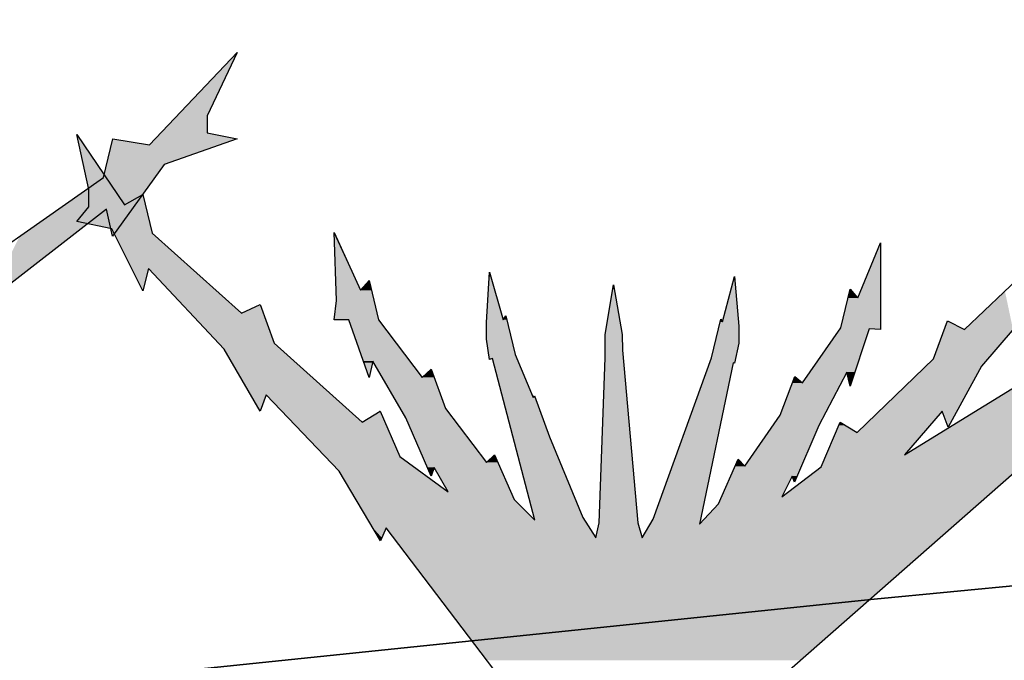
# Model space of a CAD drawing. Header units: millimetres. Extents: x 0 to 16721, y 217 to 10981.
# Tile 355 of 394: x 6266 to 6500, y 6019 to 6171. Entities that reach past the tile are written whole.
import ezdxf

# ---------------------------------------------------------------- set-up
doc = ezdxf.new("R2010")
doc.units = ezdxf.units.MM
doc.layers.add('PDF_PSS & TL', color=7, linetype='Continuous', true_color=0x7fffdf)

msp = doc.modelspace()

# ---------------------------------------------------------------- linework, layer by layer
at = {"layer": 'PDF_PSS & TL', "color": 4, "lineweight": 25}
for points in [[(9262.65, 6315.86), (8844.45, 6274.14), (8448.22, 6232.69), (8038.35, 6192.01), (7660.05, 6154.32), (7202.62, 6107.54), (6840.83, 6069.07), (6469.42, 6033.08), (6129.33, 5997.99), (5712.05, 5954.97), (5350.26, 5914.95), (4896.33, 5864.79), (4567.93, 5827.36), (4205.36, 5786.03), (3794.45, 5739.64), (3375.48, 5692.47)], [(3375.48, 5692.47), (3794.45, 5739.64), (4205.36, 5786.03), (4567.93, 5827.36), (4896.33, 5864.79), (5350.26, 5914.95), (5712.05, 5954.97), (6129.33, 5997.99), (6469.42, 6033.08), (6840.83, 6069.07), (7202.62, 6107.54), (7660.05, 6154.32), (8038.35, 6192.01), (8448.22, 6232.69), (8844.45, 6274.14), (9262.65, 6315.86)]]:
    msp.add_lwpolyline(points, dxfattribs=at)
at = {"layer": 'PDF_PSS & TL', "color": 7, "lineweight": 25}
for points in [[(6296.65, 6141.48), (6317.57, 6163.44)], [(6317.57, 6163.44), (6310.42, 6148.37), (6310.42, 6144.34)], [(6282.22, 6126.66), (6282.22, 6130.82), (6279.36, 6143.95)], [(6279.36, 6143.95), (6290.67, 6127.18)], [(6285.73, 6133.68), (6287.94, 6142.91), (6296.65, 6141.48)], [(6317.57, 6142.91), (6300.16, 6136.8)], [(6310.42, 6144.34), (6317.57, 6142.91)], [(6300.16, 6136.8), (6287.81, 6119.64)], [(6243.23, 6103.92), (6285.73, 6133.68)], [(6290.67, 6127.18), (6295.09, 6129.65)], [(6295.09, 6129.65), (6297.3, 6120.42)], [(6286.38, 6126.14), (6248.57, 6096.77)], [(6279.36, 6123.15), (6282.22, 6126.66)], [(6287.81, 6119.64), (6286.38, 6126.14)], [(6287.68, 6121.46), (6279.36, 6123.15)], [(6295.09, 6106.65), (6287.68, 6121.46)], [(6297.3, 6120.42), (6318.61, 6101.32)], [(6341.22, 6104.31), (6340.7, 6120.55)], [(6340.7, 6120.55), (6346.94, 6106.78), (6349.02, 6109.12), (6351.23, 6099.76)], [(6465.47, 6104.96), (6470.92, 6118.08)], [(6470.92, 6118.08), (6470.92, 6097.42)], [(6490.94, 6097.42), (6509.65, 6115.22)], [(6296.39, 6111.98), (6295.09, 6106.65)], [(6314.45, 6092.74), (6296.39, 6111.98)], [(6376.96, 6099.11), (6377.74, 6111.07)], [(6377.74, 6111.07), (6380.99, 6099.76), (6381.64, 6100.67)], [(6416.73, 6052.2), (6430.64, 6090.66), (6432.84, 6099.89), (6433.23, 6099.24), (6436.09, 6110.02), (6437.13, 6098.2), (6437.13, 6094.17), (6436.09, 6089.36)], [(6403.08, 6047.78), (6403.86, 6051.29), (6405.29, 6090.66), (6405.29, 6096.25), (6407.24, 6108.08), (6409.32, 6096.25), (6409.45, 6092.48), (6413.09, 6051.29)], [(6461.44, 6097.81), (6463.65, 6107.04)], [(6463.65, 6107.04), (6465.46, 6104.96)], [(6511.86, 6101.58), (6510.56, 6106.78), (6494.97, 6088.71)], [(6318.61, 6101.32), (6323.03, 6103.4)], [(6323.03, 6103.4), (6326.41, 6094.17)], [(6344.21, 6099.76), (6340.7, 6099.76), (6341.22, 6104.31)], [(6381.64, 6100.67), (6383.85, 6091.44)], [(6349.02, 6085.98), (6344.21, 6099.76)], [(6351.23, 6099.76), (6361.63, 6085.99), (6363.84, 6087.93)], [(6377.74, 6090.27), (6376.96, 6095.08), (6376.96, 6099.11)], [(6452.34, 6084.68), (6461.44, 6097.81)], [(6483.53, 6090.4), (6486.91, 6099.5)], [(6486.91, 6099.5), (6490.94, 6097.42)], [(6468.19, 6097.55), (6463.65, 6083.91)], [(6470.92, 6097.42), (6468.19, 6097.55)], [(6326.41, 6094.17), (6347.33, 6075.33)], [(6323.03, 6077.93), (6314.45, 6092.74)], [(6383.85, 6091.44), (6388.14, 6081.18), (6388.4, 6081.57), (6392.04, 6071.82), (6399.97, 6052.59)], [(6476.64, 6067.53), (6514.59, 6090.92)], [(6349.93, 6089.88), (6349.02, 6085.99)], [(6364.49, 6064.54), (6363.84, 6062.46), (6357.73, 6076.37), (6349.93, 6089.88)], [(6378.39, 6090.53), (6377.74, 6090.27)], [(6388.53, 6051.94), (6378.39, 6090.53)], [(6435.83, 6089.49), (6427.78, 6051.03)], [(6436.09, 6089.36), (6435.83, 6089.49)], [(6447.4, 6057.52), (6456.76, 6064.67), (6461.31, 6075.33), (6465.33, 6072.86), (6483.53, 6090.4)], [(6494.97, 6088.71), (6487.04, 6074.16)], [(6363.84, 6087.93), (6367.22, 6078.58)], [(6437, 6066.49), (6438.56, 6064.8), (6447.01, 6077.02), (6450.52, 6086.24)], [(6450.52, 6086.24), (6452.34, 6084.68)], [(6463.65, 6083.91), (6462.87, 6087.28), (6456.24, 6074.55)], [(6324.46, 6081.83), (6323.03, 6077.93)], [(6341.87, 6063.63), (6324.46, 6081.83)], [(6347.33, 6075.33), (6351.62, 6077.93)], [(6351.62, 6077.93), (6356.3, 6067.14), (6367.87, 6058.69)], [(6367.22, 6078.58), (6376.96, 6065.71)], [(6485.61, 6077.93), (6476.64, 6067.53)], [(6487.04, 6074.16), (6485.61, 6077.93)], [(6517.19, 6075.85), (6441.95, 6009.83)], [(6456.24, 6074.55), (6450.39, 6061.03)], [(6376.96, 6065.71), (6378.91, 6067.53), (6383.59, 6056.87)], [(6432.33, 6055.83), (6437, 6066.49)], [(6351.75, 6047), (6341.87, 6063.63)], [(6367.87, 6058.69), (6364.49, 6064.54)], [(6449.87, 6062.46), (6447.4, 6057.52)], [(6450.39, 6061.03), (6449.87, 6062.46)], [(6383.59, 6056.87), (6388.53, 6051.94)], [(6427.78, 6051.03), (6432.33, 6055.83)], [(6399.97, 6052.58), (6403.08, 6047.78)], [(6413.09, 6051.29), (6414.13, 6047.78)], [(6414.13, 6047.78), (6416.73, 6052.19)], [(6353.05, 6050.12), (6351.75, 6047)], [(6378.78, 6016.33), (6353.05, 6050.11)]]:
    msp.add_lwpolyline(points, dxfattribs=at)
at = {"layer": 'PDF_PSS & TL', "lineweight": 0}
for points in [[(6295.09, 6129.65), (6294.96, 6129.65)], [(6340.7, 6120.55), (6340.7, 6120.42)], [(6346.94, 6106.78), (6340.7, 6120.42)], [(6295.09, 6106.78), (6295.09, 6106.65)], [(6432.85, 6099.89), (6432.85, 6099.76)], [(6433.24, 6099.24), (6432.85, 6099.76)], [(6351.62, 6077.93), (6351.49, 6077.93)]]:
    msp.add_lwpolyline(points, close=True, dxfattribs=at)
at = {"layer": 'PDF_PSS & TL', "transparency": 33554559}
for points in [[(6317.57, 6163.44), (6310.42, 6148.37), (6303.15, 6148.37)], [(6303.15, 6148.37), (6310.42, 6144.34), (6299.38, 6144.34)], [(6310.42, 6148.37), (6303.15, 6148.37), (6310.42, 6144.34)], [(6279.36, 6143.95), (6282.48, 6139.4), (6280.4, 6139.4)], [(6287.94, 6142.91), (6296.65, 6141.48), (6287.55, 6141.48)], [(6297.95, 6142.91), (6313.54, 6141.48), (6296.65, 6141.48)], [(6299.38, 6144.34), (6317.57, 6142.91), (6297.95, 6142.91)], [(6317.57, 6142.91), (6297.95, 6142.91), (6313.54, 6141.48)], [(6310.42, 6144.34), (6299.38, 6144.34), (6317.57, 6142.91)], [(6287.55, 6141.48), (6300.16, 6136.8), (6286.51, 6136.8)], [(6313.54, 6141.48), (6287.55, 6141.48), (6300.16, 6136.8)], [(6282.48, 6139.4), (6280.4, 6139.4), (6288.07, 6130.82)], [(6280.4, 6139.4), (6288.07, 6130.82), (6282.22, 6130.82)], [(6286.51, 6136.8), (6297.82, 6133.68), (6285.73, 6133.68)], [(6300.16, 6136.8), (6286.51, 6136.8), (6297.82, 6133.68)], [(6285.73, 6133.68), (6292.49, 6126.14), (6274.95, 6126.14)], [(6297.82, 6133.68), (6285.73, 6133.68), (6292.49, 6126.14)], [(6288.07, 6130.82), (6282.22, 6130.82), (6290.67, 6127.18)], [(6282.22, 6130.82), (6290.67, 6127.18), (6282.22, 6127.18)], [(6294.96, 6129.65), (6295.74, 6127.18), (6290.67, 6127.18)], [(6295.09, 6129.65), (6294.96, 6129.65), (6295.74, 6127.18)], [(6274.95, 6126.14), (6278.06, 6119.64), (6265.72, 6119.64)], [(6286.38, 6126.14), (6274.95, 6126.14), (6278.06, 6119.64)], [(6282.22, 6126.66), (6296.65, 6123.15), (6279.36, 6123.15)], [(6295.74, 6127.18), (6282.22, 6127.18), (6295.87, 6126.66)], [(6282.22, 6127.18), (6295.87, 6126.66), (6282.22, 6126.66)], [(6295.87, 6126.66), (6282.22, 6126.66), (6296.65, 6123.15)], [(6286.38, 6126.14), (6292.49, 6126.14), (6287.81, 6119.64)], [(6296.65, 6123.15), (6279.36, 6123.15), (6297.17, 6121.46)], [(6279.36, 6123.15), (6297.17, 6121.46), (6287.68, 6121.46)], [(6297.17, 6121.46), (6287.68, 6121.46), (6297.3, 6120.42)], [(6287.68, 6121.46), (6297.3, 6120.42), (6288.2, 6120.42)], [(6278.06, 6119.64), (6265.72, 6119.64), (6257.79, 6103.92)], [(6297.3, 6120.42), (6288.2, 6120.42), (6306.65, 6111.98)], [(6288.2, 6120.42), (6306.65, 6111.98), (6292.36, 6111.98)], [(6340.7, 6120.42), (6346.94, 6106.78), (6341.22, 6106.78)], [(6470.66, 6117.43), (6470.92, 6104.96), (6465.47, 6104.96)], [(6470.92, 6118.08), (6470.92, 6117.44), (6470.66, 6117.44)], [(6470.92, 6117.43), (6470.66, 6117.43), (6470.92, 6104.96)], [(6296.39, 6111.98), (6292.36, 6111.98), (6296.26, 6111.07)], [(6292.36, 6111.98), (6296.26, 6111.07), (6292.88, 6111.07)], [(6306.66, 6111.98), (6296.39, 6111.98), (6307.69, 6111.07)], [(6296.39, 6111.98), (6307.69, 6111.07), (6297.3, 6111.07)], [(6295.09, 6106.78), (6295.09, 6106.78), (6292.88, 6111.07)], [(6295.09, 6106.78), (6292.88, 6111.07), (6296.26, 6111.07)], [(6307.69, 6111.07), (6297.3, 6111.07), (6318.61, 6101.32)], [(6297.3, 6111.07), (6318.61, 6101.32), (6306.4, 6101.32)], [(6377.74, 6110.03), (6380.99, 6099.76), (6376.96, 6099.76)], [(6377.74, 6111.07), (6378, 6110.03), (6377.74, 6110.03)], [(6378, 6110.03), (6377.74, 6110.03), (6380.99, 6099.76)], [(6436.09, 6110.03), (6436.09, 6109.12), (6435.83, 6109.12)], [(6348.11, 6108.08), (6349.54, 6106.78), (6346.94, 6106.78)], [(6349.02, 6109.12), (6349.28, 6108.08), (6348.11, 6108.08)], [(6349.28, 6108.08), (6348.11, 6108.08), (6349.54, 6106.78)], [(6407.24, 6108.08), (6407.37, 6107.04), (6406.98, 6107.04)], [(6435.83, 6109.12), (6437, 6099.24), (6433.24, 6099.24)], [(6436.09, 6109.12), (6435.83, 6109.12), (6437, 6099.24)], [(6349.54, 6106.78), (6341.22, 6106.78), (6350.19, 6104.31)], [(6341.22, 6106.78), (6350.19, 6104.31), (6341.22, 6104.31)], [(6406.98, 6107.04), (6409.32, 6096.25), (6405.29, 6096.25)], [(6407.37, 6107.04), (6406.98, 6107.04), (6409.32, 6096.25)], [(6463.13, 6104.96), (6470.92, 6097.81), (6461.44, 6097.81)], [(6463.65, 6106.78), (6465.47, 6104.96), (6463.13, 6104.96)], [(6470.92, 6104.96), (6463.13, 6104.96), (6470.92, 6097.81)], [(6463.65, 6107.04), (6463.78, 6106.78), (6463.65, 6106.78)], [(6463.78, 6106.78), (6463.65, 6106.78), (6465.47, 6104.96)], [(6500.55, 6106.65), (6502.5, 6097.42), (6490.94, 6097.42)], [(6323.03, 6103.4), (6323.55, 6101.84), (6319.78, 6101.84)], [(6341.22, 6104.31), (6351.23, 6099.76), (6340.7, 6099.76)], [(6350.19, 6104.31), (6341.22, 6104.31), (6351.23, 6099.76)], [(6323.81, 6101.32), (6306.4, 6101.32), (6326.41, 6094.17)], [(6306.4, 6101.32), (6326.41, 6094.17), (6313.15, 6094.17)], [(6319.78, 6101.84), (6323.81, 6101.32), (6318.61, 6101.32)], [(6323.55, 6101.84), (6319.78, 6101.84), (6323.81, 6101.32)], [(6381.64, 6100.67), (6381.77, 6099.89), (6381.12, 6099.89)], [(6351.23, 6099.76), (6344.21, 6099.76), (6358.77, 6089.88)], [(6344.21, 6099.76), (6358.77, 6089.88), (6347.72, 6089.88)], [(6381.9, 6099.76), (6376.96, 6099.76), (6382.03, 6099.11)], [(6376.96, 6099.76), (6382.03, 6099.11), (6376.96, 6099.11)], [(6382.03, 6099.11), (6376.96, 6099.11), (6382.94, 6095.08)], [(6376.96, 6099.11), (6382.94, 6095.08), (6376.96, 6095.08)], [(6381.12, 6099.89), (6381.9, 6099.76), (6380.99, 6099.76)], [(6381.77, 6099.89), (6381.12, 6099.89), (6381.9, 6099.76)], [(6432.46, 6098.2), (6437.13, 6094.17), (6431.42, 6094.17)], [(6432.72, 6099.24), (6437.13, 6098.2), (6432.46, 6098.2)], [(6437.13, 6098.2), (6432.46, 6098.2), (6437.13, 6094.17)], [(6432.85, 6099.76), (6433.24, 6099.24), (6432.72, 6099.24)], [(6437, 6099.24), (6432.72, 6099.24), (6437.13, 6098.2)], [(6461.44, 6097.81), (6470.92, 6097.55), (6461.31, 6097.55)], [(6470.92, 6097.81), (6461.44, 6097.81), (6470.92, 6097.55)], [(6486.91, 6099.24), (6490.94, 6097.42), (6486.13, 6097.42)], [(6486.91, 6099.5), (6487.43, 6099.24), (6486.91, 6099.24)], [(6487.43, 6099.24), (6486.91, 6099.24), (6490.94, 6097.42)], [(6409.32, 6096.25), (6405.29, 6096.25), (6409.45, 6092.48)], [(6405.29, 6096.25), (6409.45, 6092.48), (6405.29, 6092.48)], [(6461.18, 6097.42), (6464.82, 6087.28), (6454.16, 6087.28)], [(6461.31, 6097.55), (6468.19, 6097.42), (6461.18, 6097.42)], [(6468.19, 6097.42), (6461.18, 6097.42), (6464.82, 6087.28)], [(6468.19, 6097.55), (6461.31, 6097.55), (6468.19, 6097.42)], [(6468.19, 6097.55), (6470.92, 6097.55), (6470.92, 6097.42)], [(6486.13, 6097.42), (6496.4, 6090.4), (6483.53, 6090.4)], [(6502.5, 6097.42), (6486.13, 6097.42), (6496.4, 6090.4)], [(6326.41, 6094.17), (6313.15, 6094.17), (6327.97, 6092.74)], [(6313.15, 6094.17), (6327.97, 6092.74), (6314.45, 6092.74)], [(6382.94, 6095.08), (6376.96, 6095.08), (6383.85, 6091.44)], [(6376.96, 6095.08), (6383.85, 6091.44), (6377.61, 6091.44)], [(6431.42, 6094.17), (6436.35, 6090.66), (6430.64, 6090.66)], [(6437.13, 6094.17), (6431.42, 6094.17), (6436.35, 6090.66)], [(6327.97, 6092.74), (6314.45, 6092.74), (6340.05, 6081.83)], [(6314.45, 6092.74), (6340.05, 6081.83), (6320.69, 6081.83)], [(6383.85, 6091.44), (6377.61, 6091.44), (6384.24, 6090.53)], [(6377.61, 6091.44), (6384.24, 6090.53), (6377.74, 6090.53)], [(6405.29, 6090.66), (6413.09, 6051.29), (6403.86, 6051.29)], [(6409.45, 6092.48), (6405.29, 6092.48), (6409.58, 6090.66)], [(6405.29, 6092.48), (6409.58, 6090.66), (6405.29, 6090.66)], [(6409.58, 6090.66), (6405.29, 6090.66), (6413.09, 6051.29)], [(6430.64, 6090.66), (6436.09, 6089.49), (6430.12, 6089.49)], [(6436.35, 6090.66), (6430.64, 6090.66), (6436.09, 6089.49)], [(6349.93, 6089.88), (6347.72, 6089.88), (6349.8, 6089.49)], [(6347.72, 6089.88), (6349.8, 6089.49), (6347.85, 6089.49)], [(6349.02, 6085.98), (6349.02, 6085.98), (6347.85, 6089.49)], [(6349.02, 6085.98), (6347.85, 6089.49), (6349.8, 6089.49)], [(6358.77, 6089.88), (6349.93, 6089.88), (6359.03, 6089.49)], [(6349.93, 6089.88), (6359.03, 6089.49), (6350.19, 6089.49)], [(6359.03, 6089.49), (6350.19, 6089.49), (6361.63, 6085.98)], [(6350.19, 6089.49), (6361.63, 6085.98), (6352.14, 6085.98)], [(6378.39, 6090.53), (6377.74, 6090.53), (6378.13, 6090.4)], [(6377.74, 6090.53), (6378.13, 6090.4), (6377.74, 6090.4)], [(6377.74, 6090.4), (6378.13, 6090.4), (6377.74, 6090.27)], [(6384.24, 6090.53), (6378.39, 6090.53), (6384.37, 6090.4)], [(6378.39, 6090.53), (6384.37, 6090.4), (6378.39, 6090.4)], [(6384.37, 6090.4), (6378.39, 6090.4), (6388.14, 6081.18)], [(6378.39, 6090.4), (6388.14, 6081.18), (6380.86, 6081.18)], [(6430.12, 6089.36), (6428.04, 6052.2), (6416.73, 6052.2)], [(6435.83, 6089.36), (6430.12, 6089.36), (6428.04, 6052.2)], [(6435.83, 6089.49), (6430.12, 6089.49), (6435.83, 6089.36)], [(6430.12, 6089.49), (6435.83, 6089.36), (6430.12, 6089.36)], [(6435.83, 6089.49), (6436.09, 6089.49), (6436.09, 6089.36)], [(6481.71, 6088.71), (6488.99, 6077.93), (6470.53, 6077.93)], [(6483.53, 6090.4), (6494.97, 6088.71), (6481.71, 6088.71)], [(6494.97, 6088.71), (6481.71, 6088.71), (6488.99, 6077.93)], [(6496.4, 6090.4), (6483.53, 6090.4), (6494.97, 6088.71)], [(6512.25, 6089.49), (6523.17, 6075.85), (6490.03, 6075.85)], [(6364.49, 6085.98), (6352.14, 6085.98), (6367.22, 6078.58)], [(6352.14, 6085.98), (6367.22, 6078.58), (6356.43, 6078.58)], [(6363.19, 6087.28), (6364.49, 6085.98), (6361.63, 6085.98)], [(6363.84, 6087.93), (6363.97, 6087.28), (6363.19, 6087.28)], [(6363.97, 6087.28), (6363.19, 6087.28), (6364.49, 6085.98)], [(6450.39, 6085.98), (6452.34, 6084.69), (6449.87, 6084.69)], [(6450.52, 6086.24), (6450.78, 6085.98), (6450.39, 6085.98)], [(6450.78, 6085.98), (6450.39, 6085.98), (6452.34, 6084.69)], [(6453.38, 6086.24), (6461.44, 6084.68), (6452.34, 6084.68)], [(6454.16, 6087.28), (6462.35, 6086.24), (6453.38, 6086.24)], [(6462.35, 6086.24), (6453.38, 6086.24), (6461.44, 6084.68)], [(6462.87, 6087.28), (6454.16, 6087.28), (6462.35, 6086.24)], [(6464.82, 6087.28), (6462.87, 6087.28), (6464.43, 6086.24)], [(6462.87, 6087.28), (6464.43, 6086.24), (6463.13, 6086.24)], [(6463.13, 6086.24), (6463.52, 6084.68), (6463.91, 6084.68)], [(6463.13, 6086.24), (6464.43, 6086.24), (6463.91, 6084.68)], [(6449.87, 6084.68), (6457.54, 6077.02), (6447.01, 6077.02)], [(6461.44, 6084.68), (6449.87, 6084.68), (6457.54, 6077.02)], [(6463.52, 6084.68), (6463.91, 6084.68), (6463.65, 6083.91)], [(6324.46, 6081.83), (6320.69, 6081.83), (6324.33, 6081.57)], [(6320.69, 6081.83), (6324.33, 6081.57), (6320.95, 6081.57)], [(6323.03, 6077.93), (6323.03, 6077.93), (6320.95, 6081.57)], [(6323.03, 6077.93), (6320.95, 6081.57), (6324.33, 6081.57)], [(6340.05, 6081.83), (6324.46, 6081.83), (6340.44, 6081.57)], [(6324.46, 6081.83), (6340.44, 6081.57), (6324.85, 6081.57)], [(6340.44, 6081.57), (6324.85, 6081.57), (6347.33, 6075.33)], [(6324.85, 6081.57), (6347.33, 6075.33), (6330.7, 6075.33)], [(6388.4, 6081.57), (6388.53, 6081.18), (6388.14, 6081.18)], [(6388.53, 6081.18), (6380.86, 6081.18), (6392.04, 6071.82)], [(6380.86, 6081.18), (6392.04, 6071.82), (6383.33, 6071.82)], [(6351.49, 6077.93), (6352.79, 6075.33), (6347.33, 6075.33)], [(6351.62, 6077.93), (6351.49, 6077.93), (6352.79, 6075.33)], [(6367.22, 6078.58), (6356.43, 6078.58), (6368.91, 6076.37)], [(6356.43, 6078.58), (6368.91, 6076.37), (6357.73, 6076.37)], [(6447.01, 6077.02), (6456.24, 6074.55), (6445.32, 6074.55)], [(6457.54, 6077.02), (6447.01, 6077.02), (6456.24, 6074.55)], [(6470.53, 6077.93), (6481.19, 6072.86), (6465.34, 6072.86)], [(6470.53, 6077.93), (6485.61, 6077.93), (6485.61, 6077.93)], [(6485.61, 6077.93), (6485.61, 6077.93), (6470.53, 6077.93)], [(6485.61, 6077.93), (6470.53, 6077.93), (6481.19, 6072.86)], [(6485.61, 6077.93), (6488.99, 6077.93), (6488.99, 6077.93)], [(6488.99, 6077.93), (6488.99, 6077.93), (6485.61, 6077.93)], [(6485.61, 6077.93), (6486.78, 6074.55), (6487.3, 6074.55)], [(6485.61, 6077.93), (6488.99, 6077.93), (6487.3, 6074.55)], [(6352.79, 6075.33), (6330.7, 6075.33), (6356.3, 6067.14)], [(6330.7, 6075.33), (6356.3, 6067.14), (6338.5, 6067.14)], [(6368.91, 6076.37), (6357.73, 6076.37), (6376.96, 6065.71)], [(6357.73, 6076.37), (6376.96, 6065.71), (6362.41, 6065.71)], [(6445.32, 6074.55), (6452.08, 6064.8), (6438.56, 6064.8)], [(6456.24, 6074.55), (6445.32, 6074.55), (6452.08, 6064.8)], [(6461.05, 6074.55), (6465.34, 6072.86), (6460.27, 6072.86)], [(6461.31, 6075.33), (6462.48, 6074.55), (6461.05, 6074.55)], [(6462.48, 6074.55), (6461.05, 6074.55), (6465.34, 6072.86)], [(6489.38, 6075.33), (6507.83, 6067.53), (6476.64, 6067.53)], [(6486.78, 6074.55), (6487.3, 6074.55), (6487.04, 6074.16)], [(6490.03, 6075.85), (6516.67, 6075.33), (6489.38, 6075.33)], [(6516.67, 6075.33), (6489.38, 6075.33), (6507.83, 6067.53)], [(6517.19, 6075.85), (6490.03, 6075.85), (6516.67, 6075.33)], [(6460.27, 6072.86), (6476.64, 6067.53), (6458.06, 6067.53)], [(6481.19, 6072.86), (6460.27, 6072.86), (6476.64, 6067.53)], [(6392.04, 6071.82), (6383.33, 6071.82), (6399.97, 6052.59)], [(6383.33, 6071.82), (6399.97, 6052.59), (6388.4, 6052.59)], [(6378.91, 6067.53), (6379.04, 6067.14), (6378.52, 6067.14)], [(6458.06, 6067.53), (6504.45, 6064.67), (6456.76, 6064.67)], [(6507.83, 6067.53), (6458.06, 6067.53), (6504.45, 6064.67)], [(6356.3, 6067.14), (6338.5, 6067.14), (6361.11, 6063.63)], [(6338.5, 6067.14), (6361.11, 6063.63), (6341.87, 6063.63)], [(6379.69, 6065.71), (6362.41, 6065.71), (6380.21, 6064.54)], [(6362.41, 6065.71), (6380.21, 6064.54), (6362.93, 6064.54)], [(6378.52, 6067.14), (6379.69, 6065.71), (6376.96, 6065.71)], [(6379.04, 6067.14), (6378.52, 6067.14), (6379.69, 6065.71)], [(6436.23, 6064.8), (6451.04, 6062.46), (6435.19, 6062.46)], [(6436.61, 6065.71), (6438.56, 6064.8), (6436.22, 6064.8)], [(6452.08, 6064.8), (6436.23, 6064.8), (6451.04, 6062.46)], [(6437, 6066.49), (6437.78, 6065.71), (6436.61, 6065.71)], [(6437.78, 6065.71), (6436.61, 6065.71), (6438.56, 6064.8)], [(6361.11, 6063.63), (6341.88, 6063.63), (6367.87, 6058.69)], [(6341.88, 6063.63), (6367.87, 6058.69), (6344.73, 6058.69)], [(6364.49, 6064.54), (6362.93, 6064.54), (6364.23, 6063.63)], [(6362.93, 6064.54), (6364.23, 6063.63), (6363.32, 6063.63)], [(6363.32, 6063.63), (6364.23, 6063.63), (6363.84, 6062.46)], [(6380.21, 6064.54), (6364.49, 6064.54), (6380.6, 6063.63)], [(6364.49, 6064.54), (6380.6, 6063.63), (6365.01, 6063.63)], [(6380.6, 6063.63), (6365.01, 6063.63), (6382.81, 6058.69)], [(6365.01, 6063.63), (6382.81, 6058.69), (6367.87, 6058.69)], [(6435.19, 6062.46), (6449.22, 6061.03), (6434.54, 6061.03)], [(6449.87, 6062.46), (6435.19, 6062.46), (6449.22, 6061.03)], [(6456.76, 6064.67), (6496.27, 6057.52), (6447.4, 6057.52)], [(6449.87, 6062.46), (6451.04, 6062.46), (6450.39, 6061.03)], [(6504.45, 6064.67), (6456.76, 6064.67), (6496.27, 6057.52)], [(6434.54, 6061.03), (6447.4, 6057.52), (6433.11, 6057.52)], [(6449.22, 6061.03), (6434.54, 6061.03), (6447.4, 6057.52)], [(6382.81, 6058.69), (6344.73, 6058.69), (6383.59, 6056.87)], [(6344.73, 6058.69), (6383.59, 6056.87), (6345.9, 6056.87)], [(6383.59, 6056.87), (6345.9, 6056.87), (6388.53, 6051.94)], [(6345.9, 6056.87), (6388.53, 6051.94), (6348.76, 6051.94)], [(6432.33, 6055.83), (6488.86, 6051.03), (6427.78, 6051.03)], [(6433.11, 6057.52), (6494.32, 6055.83), (6432.33, 6055.83)], [(6494.32, 6055.83), (6432.33, 6055.83), (6488.86, 6051.03)], [(6496.27, 6057.52), (6433.11, 6057.52), (6494.32, 6055.83)], [(6400.36, 6051.94), (6348.76, 6051.94), (6401.66, 6050.12)], [(6348.76, 6051.94), (6401.66, 6050.12), (6349.93, 6050.12)], [(6399.97, 6052.58), (6388.4, 6052.58), (6400.36, 6051.94)], [(6388.4, 6052.58), (6400.36, 6051.94), (6388.53, 6051.94)], [(6403.87, 6051.29), (6414.13, 6047.78), (6403.09, 6047.78)], [(6413.09, 6051.29), (6403.87, 6051.29), (6414.13, 6047.78)], [(6416.08, 6051.03), (6485.22, 6047.78), (6414.13, 6047.78)], [(6416.73, 6052.2), (6427.78, 6051.03), (6416.08, 6051.03)], [(6488.86, 6051.03), (6416.08, 6051.03), (6485.22, 6047.78)], [(6428.04, 6052.2), (6416.73, 6052.2), (6427.78, 6051.03)], [(6353.05, 6050.12), (6349.93, 6050.12), (6352.01, 6047.78)], [(6349.93, 6050.12), (6352.01, 6047.78), (6351.23, 6047.78)], [(6401.66, 6050.12), (6353.05, 6050.12), (6403.08, 6047.78)], [(6353.05, 6050.12), (6403.08, 6047.78), (6354.74, 6047.78)], [(6352.01, 6047.78), (6351.23, 6047.78), (6351.75, 6047)], [(6351.23, 6047.78), (6352.01, 6047.78), (6352.01, 6047.78)], [(6352.01, 6047.78), (6352.01, 6047.78), (6351.23, 6047.78)], [(6354.74, 6047.78), (6414.13, 6047.78), (6414.13, 6047.78)], [(6414.13, 6047.78), (6414.13, 6047.78), (6354.74, 6047.78)], [(6485.22, 6047.78), (6354.75, 6047.78), (6451.95, 6018.54)], [(6354.75, 6047.78), (6451.95, 6018.54), (6377.1, 6018.54)]]:
    msp.add_solid(points, dxfattribs=at)

doc.saveas('drawing.dxf')
